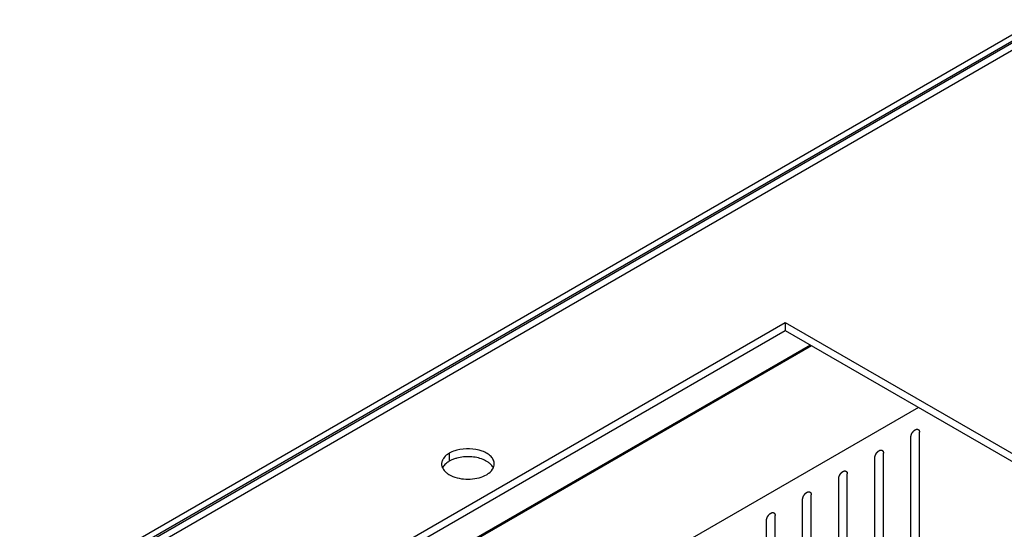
# Model space of a CAD drawing. Header units: inches. Extents: x 6 to 353, y 6 to 228.
# Tile 336 of 372: x 325.27 to 331.3, y 208.63 to 211.75. Entities that reach past the tile are written whole.
import ezdxf

# ---------------------------------------------------------------- set-up
doc = ezdxf.new("R2010")
doc.units = ezdxf.units.IN
doc.header["$LTSCALE"] = 19.946667
doc.header["$MEASUREMENT"] = 0
doc.layers.get('0').update_dxf_attribs({"linetype": 'CONTINUOUS'})
doc.layers.add('03_ALL_AXES', color=7, linetype='CONTINUOUS')

msp = doc.modelspace()

# ---------------------------------------------------------------- linework, layer by layer
at = {"color": 7, "linetype": 'Continuous'}
for p, q in [((317.552, 203.6948), (331.5116, 211.7543)), ((317.5852, 203.6756), (331.5448, 211.7351)), ((317.6592, 203.7056), (331.5242, 211.7105)), ((317.7337, 203.705), (331.5788, 211.6984)), ((330.115, 209.7597), (321.4071, 204.7321)), ((330.1222, 209.7555), (321.4142, 204.728)), ((330.778, 209.3769), (322.07, 204.3494)), ((330.785, 208.2652), (330.785, 209.2246)), ((330.732, 208.2346), (330.732, 209.194)), ((330.5637, 208.1374), (330.5637, 209.0968)), ((330.5107, 208.1068), (330.5107, 209.0662)), ((330.3424, 208.0096), (330.3424, 208.969)), ((330.2894, 207.979), (330.2894, 208.9384)), ((330.1211, 207.8819), (330.1211, 208.8413)), ((330.068, 207.8512), (330.068, 208.8106)), ((329.8998, 207.7541), (329.8998, 208.7135)), ((329.8467, 207.7235), (329.8467, 208.6829))]:
    msp.add_line(p, q, dxfattribs=at)
for points in [[(330.732, 209.194), (330.7321, 209.195), (330.7322, 209.1966), (330.7324, 209.1984), (330.7325, 209.1994), (330.7325, 209.2002), (330.7327, 209.201), (330.733, 209.2021), (330.7333, 209.2035), (330.7336, 209.2049), (330.7338, 209.206), (330.734, 209.2068), (330.7343, 209.2076), (330.7347, 209.2087), (330.7352, 209.2101), (330.7357, 209.2115), (330.7362, 209.2126), (330.7364, 209.2135), (330.7369, 209.2143), (330.7374, 209.2154), (330.7381, 209.2168), (330.7388, 209.2182), (330.7394, 209.2193), (330.7398, 209.2201), (330.7403, 209.2209), (330.7409, 209.2219), (330.7418, 209.2232), (330.7426, 209.2244), (330.7433, 209.2254), (330.7438, 209.2262), (330.7444, 209.2269), (330.7451, 209.2278), (330.7461, 209.2289), (330.747, 209.2301), (330.7478, 209.231), (330.7483, 209.2317), (330.749, 209.2322), (330.7498, 209.233), (330.7508, 209.234), (330.7518, 209.2349), (330.7527, 209.2357), (330.7533, 209.2363), (330.7539, 209.2367), (330.7548, 209.2373), (330.7559, 209.2381), (330.757, 209.2388), (330.7578, 209.2394), (330.7582, 209.2397), (330.7585, 209.2399), (330.7589, 209.24), (330.7593, 209.2403), (330.76, 209.2406), (330.7611, 209.2411), (330.7622, 209.2416), (330.7629, 209.242), (330.7634, 209.2421), (330.7637, 209.2423), (330.764, 209.2424), (330.7644, 209.2425), (330.7651, 209.2426), (330.7662, 209.2429), (330.7672, 209.2431), (330.7679, 209.2433), (330.7683, 209.2434), (330.7686, 209.2435), (330.7689, 209.2434), (330.7693, 209.2434), (330.77, 209.2434), (330.7709, 209.2433), (330.7719, 209.2433), (330.7725, 209.2433), (330.7729, 209.2433), (330.7732, 209.2433), (330.7735, 209.2432), (330.7738, 209.243), (330.7744, 209.2428), (330.7752, 209.2425), (330.7761, 209.2422), (330.7767, 209.242), (330.777, 209.2419), (330.7773, 209.2418), (330.7775, 209.2416), (330.7778, 209.2414), (330.7782, 209.241), (330.7789, 209.2404), (330.7796, 209.2398), (330.7801, 209.2394), (330.7804, 209.2392), (330.7806, 209.2391), (330.7807, 209.2388), (330.7809, 209.2385), (330.7813, 209.2379), (330.7818, 209.2371), (330.7823, 209.2363), (330.7827, 209.2358), (330.7829, 209.2354), (330.783, 209.2352), (330.7831, 209.2349), (330.7832, 209.2345), (330.7835, 209.2338), (330.7838, 209.2328), (330.7841, 209.2318), (330.7843, 209.2311), (330.7844, 209.2306), (330.7845, 209.2304), (330.7846, 209.23), (330.7846, 209.2295), (330.7847, 209.2287), (330.7848, 209.2275), (330.7849, 209.226), (330.785, 209.2251), (330.785, 209.2246)], [(330.5107, 209.0662), (330.5108, 209.0672), (330.5109, 209.0688), (330.511, 209.0706), (330.5111, 209.0717), (330.5112, 209.0724), (330.5114, 209.0733), (330.5116, 209.0744), (330.5119, 209.0757), (330.5123, 209.0771), (330.5125, 209.0782), (330.5127, 209.079), (330.513, 209.0799), (330.5134, 209.081), (330.5139, 209.0824), (330.5144, 209.0838), (330.5148, 209.0849), (330.5151, 209.0857), (330.5155, 209.0865), (330.5161, 209.0876), (330.5168, 209.089), (330.5175, 209.0904), (330.518, 209.0915), (330.5184, 209.0924), (330.519, 209.0931), (330.5196, 209.0941), (330.5205, 209.0954), (330.5213, 209.0967), (330.522, 209.0977), (330.5224, 209.0985), (330.523, 209.0991), (330.5238, 209.1), (330.5247, 209.1012), (330.5257, 209.1023), (330.5265, 209.1032), (330.527, 209.1039), (330.5276, 209.1045), (330.5285, 209.1052), (330.5295, 209.1062), (330.5305, 209.1072), (330.5314, 209.1079), (330.532, 209.1085), (330.5326, 209.1089), (330.5335, 209.1096), (330.5346, 209.1103), (330.5357, 209.1111), (330.5364, 209.1116), (330.5369, 209.1119), (330.5372, 209.1121), (330.5375, 209.1123), (330.538, 209.1125), (330.5387, 209.1128), (330.5398, 209.1133), (330.5409, 209.1138), (330.5416, 209.1142), (330.542, 209.1144), (330.5424, 209.1145), (330.5427, 209.1146), (330.5431, 209.1147), (330.5438, 209.1148), (330.5448, 209.1151), (330.5459, 209.1153), (330.5466, 209.1155), (330.547, 209.1156), (330.5473, 209.1157), (330.5476, 209.1156), (330.548, 209.1156), (330.5486, 209.1156), (330.5496, 209.1156), (330.5505, 209.1155), (330.5512, 209.1155), (330.5516, 209.1155), (330.5519, 209.1155), (330.5521, 209.1154), (330.5525, 209.1153), (330.5531, 209.115), (330.5539, 209.1147), (330.5548, 209.1144), (330.5554, 209.1142), (330.5557, 209.1141), (330.556, 209.114), (330.5562, 209.1138), (330.5564, 209.1136), (330.5569, 209.1132), (330.5576, 209.1126), (330.5583, 209.1121), (330.5588, 209.1117), (330.559, 209.1114), (330.5593, 209.1113), (330.5594, 209.111), (330.5596, 209.1107), (330.56, 209.1101), (330.5605, 209.1093), (330.561, 209.1085), (330.5613, 209.108), (330.5615, 209.1076), (330.5617, 209.1074), (330.5618, 209.1071), (330.5619, 209.1067), (330.5621, 209.106), (330.5624, 209.105), (330.5628, 209.104), (330.563, 209.1033), (330.5631, 209.1029), (330.5632, 209.1026), (330.5632, 209.1022), (330.5633, 209.1017), (330.5634, 209.1009), (330.5635, 209.0997), (330.5636, 209.0983), (330.5637, 209.0973), (330.5637, 209.0968)], [(330.2894, 208.9384), (330.2895, 208.9395), (330.2896, 208.941), (330.2897, 208.9428), (330.2898, 208.9439), (330.2898, 208.9446), (330.2901, 208.9455), (330.2903, 208.9466), (330.2906, 208.9479), (330.2909, 208.9493), (330.2912, 208.9504), (330.2913, 208.9512), (330.2917, 208.9521), (330.2921, 208.9532), (330.2926, 208.9546), (330.2931, 208.956), (330.2935, 208.9571), (330.2938, 208.9579), (330.2942, 208.9587), (330.2948, 208.9599), (330.2955, 208.9612), (330.2962, 208.9626), (330.2967, 208.9637), (330.2971, 208.9646), (330.2976, 208.9653), (330.2983, 208.9663), (330.2991, 208.9676), (330.3, 208.9689), (330.3006, 208.9699), (330.3011, 208.9707), (330.3017, 208.9713), (330.3025, 208.9722), (330.3034, 208.9734), (330.3044, 208.9745), (330.3051, 208.9754), (330.3057, 208.9761), (330.3063, 208.9767), (330.3071, 208.9775), (330.3082, 208.9784), (330.3092, 208.9794), (330.31, 208.9801), (330.3106, 208.9807), (330.3113, 208.9812), (330.3122, 208.9818), (330.3133, 208.9825), (330.3144, 208.9833), (330.3151, 208.9838), (330.3156, 208.9841), (330.3159, 208.9844), (330.3162, 208.9845), (330.3166, 208.9847), (330.3174, 208.985), (330.3185, 208.9855), (330.3195, 208.986), (330.3203, 208.9864), (330.3207, 208.9866), (330.321, 208.9868), (330.3213, 208.9868), (330.3218, 208.9869), (330.3225, 208.9871), (330.3235, 208.9873), (330.3245, 208.9875), (330.3253, 208.9877), (330.3257, 208.9878), (330.326, 208.9879), (330.3263, 208.9879), (330.3267, 208.9878), (330.3273, 208.9878), (330.3283, 208.9878), (330.3292, 208.9877), (330.3299, 208.9877), (330.3303, 208.9877), (330.3306, 208.9877), (330.3308, 208.9876), (330.3312, 208.9875), (330.3317, 208.9873), (330.3326, 208.987), (330.3334, 208.9866), (330.334, 208.9864), (330.3344, 208.9863), (330.3346, 208.9862), (330.3348, 208.986), (330.3351, 208.9858), (330.3356, 208.9854), (330.3363, 208.9848), (330.337, 208.9843), (330.3374, 208.9839), (330.3377, 208.9836), (330.3379, 208.9835), (330.3381, 208.9832), (330.3383, 208.9829), (330.3386, 208.9824), (330.3391, 208.9816), (330.3396, 208.9807), (330.34, 208.9802), (330.3402, 208.9799), (330.3404, 208.9796), (330.3405, 208.9793), (330.3406, 208.9789), (330.3408, 208.9782), (330.3411, 208.9772), (330.3414, 208.9762), (330.3417, 208.9755), (330.3418, 208.9751), (330.3419, 208.9748), (330.3419, 208.9744), (330.342, 208.9739), (330.342, 208.9731), (330.3421, 208.9719), (330.3423, 208.9705), (330.3424, 208.9695), (330.3424, 208.969)], [(330.068, 208.8106), (330.0681, 208.8117), (330.0683, 208.8132), (330.0684, 208.8151), (330.0685, 208.8161), (330.0685, 208.8169), (330.0687, 208.8177), (330.069, 208.8188), (330.0693, 208.8202), (330.0696, 208.8215), (330.0699, 208.8226), (330.07, 208.8235), (330.0704, 208.8243), (330.0707, 208.8254), (330.0713, 208.8268), (330.0718, 208.8282), (330.0722, 208.8293), (330.0724, 208.8301), (330.0729, 208.831), (330.0734, 208.8321), (330.0741, 208.8335), (330.0748, 208.8348), (330.0754, 208.8359), (330.0758, 208.8368), (330.0763, 208.8375), (330.077, 208.8386), (330.0778, 208.8398), (330.0786, 208.8411), (330.0793, 208.8421), (330.0798, 208.8429), (330.0804, 208.8435), (330.0811, 208.8445), (330.0821, 208.8456), (330.083, 208.8467), (330.0838, 208.8476), (330.0844, 208.8484), (330.085, 208.8489), (330.0858, 208.8497), (330.0868, 208.8506), (330.0879, 208.8516), (330.0887, 208.8523), (330.0893, 208.853), (330.09, 208.8534), (330.0908, 208.854), (330.0919, 208.8547), (330.093, 208.8555), (330.0938, 208.856), (330.0942, 208.8563), (330.0946, 208.8566), (330.0949, 208.8567), (330.0953, 208.8569), (330.0961, 208.8573), (330.0971, 208.8578), (330.0982, 208.8583), (330.099, 208.8586), (330.0994, 208.8588), (330.0997, 208.859), (330.1, 208.859), (330.1004, 208.8591), (330.1012, 208.8593), (330.1022, 208.8595), (330.1032, 208.8598), (330.1039, 208.8599), (330.1044, 208.86), (330.1047, 208.8601), (330.1049, 208.8601), (330.1053, 208.8601), (330.106, 208.86), (330.107, 208.86), (330.1079, 208.86), (330.1086, 208.8599), (330.1089, 208.8599), (330.1092, 208.8599), (330.1095, 208.8598), (330.1098, 208.8597), (330.1104, 208.8595), (330.1113, 208.8592), (330.1121, 208.8589), (330.1127, 208.8586), (330.1131, 208.8585), (330.1133, 208.8584), (330.1135, 208.8582), (330.1138, 208.858), (330.1143, 208.8576), (330.115, 208.8571), (330.1156, 208.8565), (330.1161, 208.8561), (330.1164, 208.8559), (330.1166, 208.8557), (330.1167, 208.8555), (330.117, 208.8551), (330.1173, 208.8546), (330.1178, 208.8538), (330.1183, 208.853), (330.1187, 208.8524), (330.1189, 208.8521), (330.1191, 208.8519), (330.1191, 208.8515), (330.1193, 208.8511), (330.1195, 208.8504), (330.1198, 208.8494), (330.1201, 208.8484), (330.1203, 208.8477), (330.1205, 208.8473), (330.1206, 208.847), (330.1206, 208.8466), (330.1206, 208.8462), (330.1207, 208.8453), (330.1208, 208.8441), (330.1209, 208.8427), (330.121, 208.8417), (330.1211, 208.8413)], [(329.8467, 208.6829), (329.8468, 208.6839), (329.8469, 208.6855), (329.8471, 208.6873), (329.8472, 208.6883), (329.8472, 208.6891), (329.8474, 208.6899), (329.8477, 208.691), (329.848, 208.6924), (329.8483, 208.6938), (329.8485, 208.6949), (329.8487, 208.6957), (329.849, 208.6965), (329.8494, 208.6976), (329.8499, 208.699), (329.8504, 208.7004), (329.8509, 208.7015), (329.8511, 208.7024), (329.8516, 208.7032), (329.8521, 208.7043), (329.8528, 208.7057), (329.8535, 208.7071), (329.8541, 208.7082), (329.8545, 208.709), (329.855, 208.7097), (329.8557, 208.7108), (329.8565, 208.712), (329.8573, 208.7133), (329.858, 208.7143), (329.8585, 208.7151), (329.8591, 208.7158), (329.8598, 208.7167), (329.8608, 208.7178), (329.8617, 208.719), (329.8625, 208.7199), (329.863, 208.7206), (329.8637, 208.7211), (329.8645, 208.7219), (329.8655, 208.7228), (329.8666, 208.7238), (329.8674, 208.7246), (329.868, 208.7252), (329.8687, 208.7256), (329.8695, 208.7262), (329.8706, 208.727), (329.8717, 208.7277), (329.8725, 208.7283), (329.8729, 208.7286), (329.8732, 208.7288), (329.8736, 208.7289), (329.874, 208.7291), (329.8747, 208.7295), (329.8758, 208.73), (329.8769, 208.7305), (329.8776, 208.7308), (329.8781, 208.731), (329.8784, 208.7312), (329.8787, 208.7312), (329.8791, 208.7313), (329.8798, 208.7315), (329.8809, 208.7317), (329.8819, 208.732), (329.8826, 208.7321), (329.883, 208.7322), (329.8833, 208.7323), (329.8836, 208.7323), (329.884, 208.7323), (329.8847, 208.7323), (329.8856, 208.7322), (329.8866, 208.7322), (329.8872, 208.7322), (329.8876, 208.7321), (329.8879, 208.7322), (329.8882, 208.732), (329.8885, 208.7319), (329.8891, 208.7317), (329.89, 208.7314), (329.8908, 208.7311), (329.8914, 208.7309), (329.8917, 208.7307), (329.892, 208.7307), (329.8922, 208.7305), (329.8925, 208.7302), (329.8929, 208.7298), (329.8936, 208.7293), (329.8943, 208.7287), (329.8948, 208.7283), (329.8951, 208.7281), (329.8953, 208.7279), (329.8954, 208.7277), (329.8956, 208.7274), (329.896, 208.7268), (329.8965, 208.726), (329.897, 208.7252), (329.8974, 208.7246), (329.8976, 208.7243), (329.8977, 208.7241), (329.8978, 208.7238), (329.8979, 208.7234), (329.8982, 208.7227), (329.8985, 208.7216), (329.8988, 208.7206), (329.899, 208.7199), (329.8991, 208.7195), (329.8992, 208.7192), (329.8993, 208.7189), (329.8993, 208.7184), (329.8994, 208.7175), (329.8995, 208.7163), (329.8996, 208.7149), (329.8997, 208.714), (329.8998, 208.7135)]]:
    msp.add_open_spline(points, degree=3, knots=[0, 0, 0, 0, 0.03125, 0.046875, 0.054688, 0.0625, 0.070312, 0.078125, 0.09375, 0.109375, 0.117188, 0.125, 0.132812, 0.140625, 0.15625, 0.171875, 0.179688, 0.1875, 0.195312, 0.203125, 0.21875, 0.234375, 0.242188, 0.25, 0.257812, 0.265625, 0.28125, 0.296875, 0.304688, 0.3125, 0.320312, 0.328125, 0.34375, 0.359375, 0.367188, 0.375, 0.382812, 0.390625, 0.40625, 0.421875, 0.429688, 0.4375, 0.445312, 0.453125, 0.46875, 0.484375, 0.492188, 0.496094, 0.5, 0.503906, 0.507812, 0.515625, 0.53125, 0.546875, 0.554688, 0.558594, 0.5625, 0.566406, 0.570312, 0.578125, 0.59375, 0.609375, 0.617188, 0.621094, 0.625, 0.628906, 0.632812, 0.640625, 0.65625, 0.671875, 0.679688, 0.683594, 0.6875, 0.691406, 0.695312, 0.703125, 0.71875, 0.734375, 0.742188, 0.746094, 0.75, 0.753906, 0.757812, 0.765625, 0.78125, 0.796875, 0.804688, 0.808594, 0.8125, 0.816406, 0.820312, 0.828125, 0.84375, 0.859375, 0.867188, 0.871094, 0.875, 0.878906, 0.882812, 0.890625, 0.90625, 0.921875, 0.929688, 0.933594, 0.9375, 0.941406, 0.945312, 0.953125, 0.96875, 0.984375, 1, 1, 1, 1], dxfattribs=at)
at = {"layer": '03_ALL_AXES', "color": 7, "linetype": 'Continuous'}
for p, q in [((321.2102, 204.8458), (329.9606, 209.8978)), ((329.9606, 209.8978), (329.9606, 209.8488)), ((329.9606, 209.8978), (343.7492, 201.9371)), ((321.2526, 204.8213), (329.9606, 209.8488)), ((329.9606, 209.8488), (343.7068, 201.9126)), ((327.9018, 209.0962), (327.9018, 209.0473))]:
    msp.add_line(p, q, dxfattribs=at)
for centre, start, end in [((327.9087, 209.0303), 171.40423, 180.02811), ((328.1233, 209.0303), 351.40423, 0.02811)]:
    msp.add_arc(centre, 0.0542, start, end, dxfattribs=at)
for points, knots in [([(327.9018, 209.0962), (327.898, 209.094), (327.8842, 209.0852), (327.8719, 209.0737), (327.8653, 209.0638)], [0, 0, 0, 0, 0.272372, 1, 1, 1, 1]), ([(327.9478, 209.1148), (327.9436, 209.1137), (327.9277, 209.1089), (327.9124, 209.1023), (327.9018, 209.0962)], [0, 0, 0, 0, 0.263268, 1, 1, 1, 1]), ([(328.1775, 209.0303), (328.1775, 209.0382), (328.1736, 209.055), (328.1577, 209.0771), (328.1333, 209.0958), (328.09, 209.1159), (328.0261, 209.1269), (327.9733, 209.1217), (327.9478, 209.1148)], [0, 0, 0, 0, 0.087232, 0.184044, 0.295672, 0.422614, 0.708159, 1, 1, 1, 1]), ([(328.1087, 209.0577), (328.0839, 209.0677), (328.0294, 209.0781), (327.9744, 209.073), (327.9478, 209.0658)], [0, 0, 0, 0, 0.492405, 1, 1, 1, 1]), ([(327.8545, 209.0303), (327.8545, 209.0281), (327.8551, 209.0189), (327.858, 209.01), (327.8612, 209.0038)], [0, 0, 0, 0, 0.244781, 1, 1, 1, 1]), ([(327.8653, 209.0638), (327.864, 209.0618), (327.8593, 209.054), (327.8562, 209.0451), (327.8551, 209.0384)], [0, 0, 0, 0, 0.262095, 1, 1, 1, 1]), ([(327.8697, 209.0207), (327.8686, 209.0194), (327.8647, 209.0143), (327.8614, 209.0086), (327.8595, 209.0043)], [0, 0, 0, 0, 0.259767, 1, 1, 1, 1]), ([(327.9018, 209.0473), (327.8986, 209.0454), (327.8868, 209.038), (327.8761, 209.0287), (327.8697, 209.0207)], [0, 0, 0, 0, 0.268125, 1, 1, 1, 1]), ([(327.9478, 209.0658), (327.9451, 209.0651), (327.9348, 209.0621), (327.9247, 209.0584), (327.9175, 209.0552)], [0, 0, 0, 0, 0.257361, 1, 1, 1, 1]), ([(328.1483, 209.0348), (328.1456, 209.0371), (328.1333, 209.0463), (328.1195, 209.0533), (328.1087, 209.0577)], [0, 0, 0, 0, 0.233874, 1, 1, 1, 1]), ([(328.1709, 209.0078), (328.1696, 209.0103), (328.1636, 209.0204), (328.1553, 209.0291), (328.1483, 209.0348)], [0, 0, 0, 0, 0.234163, 1, 1, 1, 1]), ([(327.8612, 209.0038), (327.8625, 209.0014), (327.8685, 208.9912), (327.8768, 208.9826), (327.8837, 208.9768)], [0, 0, 0, 0, 0.234163, 1, 1, 1, 1]), ([(327.8837, 208.9768), (327.8865, 208.9746), (327.8988, 208.9654), (327.9125, 208.9583), (327.9234, 208.9539)], [0, 0, 0, 0, 0.233874, 1, 1, 1, 1]), ([(327.9234, 208.9539), (327.9568, 208.9404), (328.0128, 208.9331), (328.083, 208.9435), (328.1159, 208.9561), (328.1302, 208.9644)], [0, 0, 0, 0, 0.508474, 0.766632, 1, 1, 1, 1]), ([(328.1302, 208.9644), (328.1352, 208.9672), (328.1521, 208.9783), (328.1667, 208.994), (328.1726, 209.0074)], [0, 0, 0, 0, 0.279986, 1, 1, 1, 1])]:
    msp.add_open_spline(points, degree=3, knots=knots, dxfattribs=at)
for points in [[(327.9175, 209.0552), (327.9121, 209.0528), (327.9069, 209.0502), (327.9018, 209.0473)], [(328.1726, 209.0074), (328.1746, 209.0121), (328.1762, 209.0171), (328.1769, 209.0222)]]:
    msp.add_open_spline(points, degree=3, dxfattribs=at)

doc.saveas('drawing.dxf')
